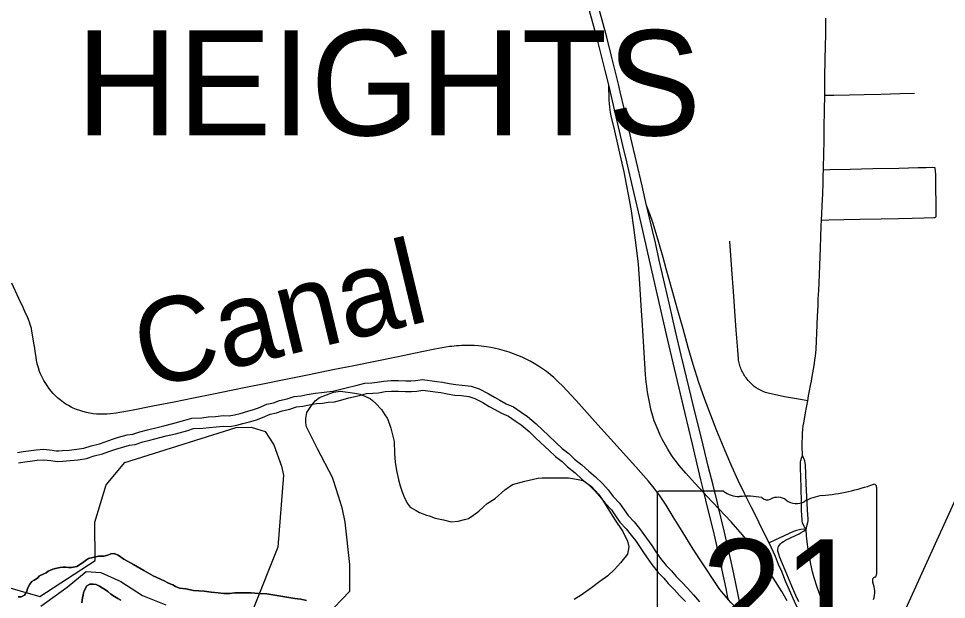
# Model space of a CAD drawing. Extents: x -59 to 82, y -3 to 49.
# Drawn here: x 5.21 to 6.882, y 18.372 to 19.419 of the extents above; entities that cross this region are included whole.
import ezdxf

# ---------------------------------------------------------------- set-up
doc = ezdxf.new("R2010")
doc.units = 0
for name, color, linetype in [('GM_X_City_Street', 7, 'Continuous'), ('GM_X_Corporation', 7, 'Continuous'), ('GM_X_Corporation_Text', 7, 'Continuous'), ('GM_X_County_Road', 7, 'Continuous'), ('GM_X_Interchange_Ramps', 7, 'Continuous'), ('GM_X_Interstate_Route', 7, 'Continuous'), ('GM_X_Major_River', 7, 'Continuous'), ('GM_X_Minor_River', 7, 'Continuous'), ('GM_X_Minor_River_Text', 7, 'Continuous'), ('GM_X_Rail_Line', 7, 'Continuous'), ('GM_X_State_Location', 7, 'Continuous'), ('GM_X_State_Route', 7, 'Continuous'), ('GM_X_State_Shield', 7, 'Continuous'), ('SH_Data', 7, 'Continuous')]:
    doc.layers.add(name, color=color, linetype=linetype)

msp = doc.modelspace()

# ---------------------------------------------------------------- linework, layer by layer
at = {"layer": 'GM_X_City_Street'}
for points in [[(6.6622, 19.2804), (6.6787, 19.2807), (6.7068, 19.2813), (6.7333, 19.2819), (6.7634, 19.2825), (6.7985, 19.2833), (6.8242, 19.2839)], [(6.6599, 19.1462), (6.6712, 19.1465), (6.7081, 19.1474), (6.7492, 19.1483), (6.7958, 19.1493), (6.8307, 19.15), (6.8448, 19.1503), (6.8565, 19.1506), (6.8603, 19.1504), (6.8615, 19.1497)], [(6.8628, 19.0619), (6.8633, 19.063), (6.8631, 19.0864), (6.8627, 19.1122), (6.8624, 19.1375), (6.8615, 19.1497)], [(6.6565, 19.0555), (6.6697, 19.0558), (6.6965, 19.0564), (6.7257, 19.0571), (6.7642, 19.058), (6.7953, 19.0587), (6.82, 19.0593), (6.8409, 19.0598), (6.8589, 19.0602), (6.8608, 19.0605), (6.8617, 19.0609), (6.8628, 19.0619)], [(6.6316, 18.7301), (6.6184, 18.7325), (6.59, 18.7375), (6.5713, 18.7412), (6.5629, 18.743), (6.5556, 18.7452), (6.5511, 18.7468), (6.5428, 18.751), (6.539, 18.7534), (6.5353, 18.756), (6.5315, 18.7593), (6.5278, 18.7628), (6.5243, 18.7667), (6.5207, 18.7713), (6.5192, 18.7733), (6.5178, 18.7754), (6.5165, 18.7776), (6.5153, 18.7797), (6.5141, 18.782), (6.513, 18.7842), (6.512, 18.7865), (6.5111, 18.7888), (6.5102, 18.7912), (6.5095, 18.7936), (6.5088, 18.796), (6.5081, 18.7984), (6.5076, 18.8009), (6.5071, 18.8034), (6.5068, 18.8058), (6.5056, 18.8214), (6.5028, 18.8575), (6.5004, 18.8913), (6.4984, 18.9187), (6.4944, 18.9752), (6.4915, 19.0175)]]:
    msp.add_lwpolyline(points, dxfattribs=at)
at = {"layer": 'GM_X_Corporation'}
for points in [[(5.7637, 18.3428), (5.8065, 18.3872), (5.8065, 18.393), (5.8065, 18.435), (5.798, 18.5112), (5.7932, 18.5351), (5.7895, 18.5469), (5.7771, 18.5866), (5.7754, 18.592), (5.7481, 18.6435), (5.7284, 18.683), (5.7275, 18.6905), (5.7274, 18.698), (5.7294, 18.7091), (5.7374, 18.7219), (5.7423, 18.7277), (5.7441, 18.7298), (5.7518, 18.7361), (5.7769, 18.7459), (5.79, 18.7472), (5.8158, 18.7437), (5.8252, 18.7423), (5.843, 18.7341), (5.8474, 18.7304), (5.8532, 18.7255), (5.8636, 18.7145), (5.8699, 18.7051), (5.8741, 18.6988), (5.8746, 18.698), (5.8807, 18.6805), (5.8866, 18.657), (5.8872, 18.6351), (5.8883, 18.6198), (5.8905, 18.6045), (5.8942, 18.5884), (5.8944, 18.5877), (5.8975, 18.5767), (5.9011, 18.5659), (5.9053, 18.5554), (5.9085, 18.5485), (5.9099, 18.5455), (5.9152, 18.5383), (5.9259, 18.5325), (5.9324, 18.5288), (5.9445, 18.5241), (5.9495, 18.5229), (5.9603, 18.5188), (5.9755, 18.5154), (5.989, 18.5122), (6.0021, 18.5135), (6.0132, 18.5162), (6.0205, 18.518), (6.0299, 18.5244), (6.0389, 18.5313), (6.0473, 18.5389), (6.0543, 18.5453), (6.0683, 18.5543), (6.086, 18.57), (6.0998, 18.5791), (6.1219, 18.5853), (6.1455, 18.5907), (6.1458, 18.5907), (6.1533, 18.5911), (6.1685, 18.5916), (6.1874, 18.5914), (6.2005, 18.5913), (6.2149, 18.5891), (6.2272, 18.5864), (6.242, 18.5755), (6.2545, 18.562), (6.2619, 18.5517), (6.2742, 18.5311), (6.2845, 18.5151), (6.2973, 18.4963), (6.2983, 18.4949), (6.3068, 18.4773), (6.3096, 18.467), (6.3068, 18.454), (6.2943, 18.4382), (6.2835, 18.426), (6.2712, 18.4148), (6.2571, 18.4049), (6.2419, 18.3935), (6.2235, 18.3802), (6.2109, 18.3719)], [(5.097, 18.4206), (5.2479, 18.3774), (5.3477, 18.4424), (5.3469, 18.5114), (5.3675, 18.5788), (5.4012, 18.6191), (5.6019, 18.682), (5.6289, 18.6826), (5.6383, 18.6796), (5.6542, 18.6747), (5.6696, 18.6508), (5.6835, 18.6123), (5.6868, 18.596), (5.6766, 18.4662), (5.6333, 18.3566)], [(5.2497, 18.36), (5.2971, 18.3946), (5.3316, 18.4224), (5.3582, 18.4211), (5.394, 18.4048), (5.433, 18.3794), (5.4749, 18.3623)]]:
    msp.add_lwpolyline(points, dxfattribs=at)
at = {"layer": 'GM_X_County_Road'}
for points in [[(6.6289, 18.7151), (6.63, 18.7209), (6.6316, 18.7301), (6.6332, 18.7392), (6.635, 18.7482), (6.6368, 18.7579), (6.6382, 18.7653), (6.6395, 18.7737), (6.6408, 18.7802), (6.642, 18.7873), (6.6436, 18.797), (6.6446, 18.8037), (6.6454, 18.8102), (6.6466, 18.8226), (6.6474, 18.8386), (6.648, 18.852), (6.6494, 18.8823), (6.6503, 18.9009), (6.6507, 18.9144), (6.6515, 18.9287), (6.6522, 18.9424), (6.6527, 18.9584), (6.6534, 18.9737), (6.6546, 19.0058), (6.6553, 19.0251), (6.656, 19.0449), (6.6565, 19.0555), (6.657, 19.0666), (6.6577, 19.0814), (6.6587, 19.1036), (6.6594, 19.1213), (6.6597, 19.1361), (6.6599, 19.1462), (6.6602, 19.1546), (6.6604, 19.1701), (6.661, 19.2026), (6.6612, 19.2221), (6.6617, 19.2538), (6.6622, 19.2804), (6.6624, 19.3018), (6.6626, 19.3155), (6.6632, 19.3427), (6.6635, 19.3718), (6.664, 19.3871), (6.6642, 19.419)], [(5.308, 18.7171), (5.3042, 18.7189), (5.2994, 18.7217), (5.2951, 18.7243), (5.2908, 18.7271), (5.2844, 18.7318), (5.28, 18.7356), (5.2761, 18.7393), (5.2723, 18.7432), (5.2686, 18.7475), (5.2645, 18.7528), (5.261, 18.7576), (5.2576, 18.7629), (5.2551, 18.7669), (5.2522, 18.7727), (5.2494, 18.7787), (5.2477, 18.7827), (5.2455, 18.7896), (5.244, 18.7949), (5.2429, 18.7993), (5.2421, 18.8036), (5.2413, 18.808), (5.2406, 18.8124), (5.2398, 18.8186), (5.2389, 18.8247), (5.2379, 18.8309), (5.2338, 18.8556), (5.2328, 18.8601), (5.2318, 18.8639), (5.2308, 18.8675), (5.2292, 18.872), (5.2274, 18.8768), (5.2252, 18.8823), (5.2223, 18.8882), (5.2178, 18.8981), (5.2102, 18.9145), (5.1976, 18.942)], [(6.3645, 18.5601), (6.3618, 18.5639), (6.355, 18.5727), (6.3447, 18.5854), (6.3217, 18.6114), (6.2821, 18.6552), (6.248, 18.6929), (6.2145, 18.7305), (6.1975, 18.7489), (6.1899, 18.757), (6.1828, 18.7639), (6.1741, 18.7718), (6.1676, 18.7774), (6.1607, 18.7827), (6.1536, 18.7878), (6.1463, 18.7927), (6.1388, 18.7972), (6.1315, 18.8015), (6.1241, 18.8053), (6.1169, 18.8089), (6.1092, 18.8119), (6.1013, 18.8148), (6.0935, 18.8175), (6.0894, 18.8188), (6.0853, 18.8201), (6.0811, 18.8213), (6.077, 18.8224), (6.0665, 18.8248), (6.0606, 18.8261), (6.0526, 18.8274), (6.0435, 18.8286), (6.0386, 18.8291), (6.0308, 18.8297), (6.0217, 18.8298), (6.0078, 18.8296), (6.0034, 18.8293), (5.999, 18.829), (5.9947, 18.8286), (5.9903, 18.8281), (5.986, 18.8276), (5.9794, 18.8267), (5.9598, 18.8231), (5.9364, 18.8185), (5.8909, 18.8089), (5.8523, 18.8011), (5.8139, 18.7933), (5.7758, 18.7856), (5.7332, 18.7769), (5.6882, 18.7678), (5.6498, 18.76), (5.6224, 18.7544), (5.5925, 18.7486), (5.561, 18.7422), (5.525, 18.7348), (5.4903, 18.7278), (5.4519, 18.7203), (5.4132, 18.7127), (5.392, 18.7089), (5.3854, 18.7079), (5.3753, 18.7067), (5.3692, 18.7061), (5.3623, 18.7059), (5.35, 18.7063), (5.3441, 18.7069), (5.3381, 18.7077), (5.3322, 18.709), (5.3258, 18.7107), (5.3198, 18.7125), (5.3138, 18.7146), (5.308, 18.7171)], [(6.622, 18.6318), (6.6218, 18.6485), (6.6223, 18.671), (6.623, 18.6787), (6.6237, 18.6847), (6.6244, 18.6903), (6.6283, 18.7112), (6.6289, 18.7151)], [(6.6286, 18.4985), (6.6258, 18.5028), (6.6234, 18.5074), (6.6224, 18.5102), (6.6217, 18.5136), (6.6214, 18.5159), (6.6206, 18.5322), (6.6202, 18.5484), (6.6196, 18.5721), (6.619, 18.5938), (6.6186, 18.6083), (6.6189, 18.6199), (6.6193, 18.6223), (6.6203, 18.6268), (6.622, 18.6318)], [(6.6286, 18.4985), (6.6309, 18.5068), (6.6318, 18.5109), (6.6322, 18.5141), (6.6323, 18.5173), (6.6313, 18.5328), (6.6302, 18.5578), (6.6291, 18.5808), (6.6284, 18.5979), (6.6276, 18.6156), (6.6272, 18.6181), (6.6262, 18.6219), (6.6245, 18.6263), (6.622, 18.6318)], [(6.5076, 18.3514), (6.5049, 18.354), (6.4931, 18.3667), (6.4888, 18.3718), (6.4836, 18.3779), (6.4734, 18.3905), (6.466, 18.4011), (6.4438, 18.4344), (6.4251, 18.4629), (6.4053, 18.4955), (6.3984, 18.5068), (6.3895, 18.5213), (6.3766, 18.5422), (6.3658, 18.5582), (6.3645, 18.5601)], [(6.6987, 18.2549), (6.6837, 18.2978), (6.6758, 18.3203), (6.6648, 18.3503), (6.6548, 18.3775), (6.6488, 18.3943), (6.6435, 18.4111), (6.6405, 18.422), (6.6374, 18.4359), (6.6355, 18.4463), (6.6325, 18.4629), (6.6307, 18.476), (6.6297, 18.4866), (6.6286, 18.4985)]]:
    msp.add_lwpolyline(points, dxfattribs=at)
at = {"layer": 'GM_X_Interchange_Ramps'}
for points in [[(6.6286, 18.4985), (6.6244, 18.4986), (6.6195, 18.4984), (6.6166, 18.4978), (6.6115, 18.4965), (6.606, 18.4947), (6.5721, 18.479), (6.5619, 18.474)], [(6.6156, 18.3679), (6.6105, 18.3791), (6.603, 18.3963), (6.5912, 18.4251), (6.5813, 18.4481), (6.5795, 18.4537), (6.578, 18.4594), (6.5778, 18.4626), (6.5781, 18.4651), (6.5789, 18.4674), (6.5806, 18.4703), (6.5828, 18.4725), (6.5852, 18.4748), (6.5879, 18.4767), (6.5918, 18.4791), (6.6096, 18.4872), (6.6163, 18.4906), (6.62, 18.4927), (6.624, 18.4952), (6.6286, 18.4985)]]:
    msp.add_lwpolyline(points, dxfattribs=at)
at = {"layer": 'GM_X_Interstate_Route'}
for points in [[(6.4888, 18.3718), (6.488, 18.3753), (6.4847, 18.3921), (6.4775, 18.4253), (6.4711, 18.4531), (6.4676, 18.4693), (6.4616, 18.4957), (6.4511, 18.5384), (6.445, 18.5635), (6.4391, 18.5878), (6.424, 18.6517), (6.4108, 18.707), (6.3914, 18.7881), (6.3771, 18.8495), (6.3608, 18.9202), (6.3467, 18.9833), (6.3314, 19.0498), (6.3164, 19.1134), (6.3057, 19.1608), (6.2988, 19.19), (6.2925, 19.2157), (6.2847, 19.2494), (6.2731, 19.2993), (6.2669, 19.3249), (6.254, 19.3753), (6.2427, 19.4174), (6.2307, 19.4605)], [(6.344, 19.0701), (6.3411, 19.0818), (6.3331, 19.1172), (6.3232, 19.1606), (6.3132, 19.2039), (6.3016, 19.2539), (6.294, 19.2865), (6.2907, 19.3001), (6.2781, 19.351), (6.2694, 19.3851), (6.2546, 19.4397)], [(6.5105, 18.3601), (6.4985, 18.4186), (6.4925, 18.4459), (6.481, 18.4957), (6.4763, 18.5159), (6.4716, 18.5355), (6.4682, 18.549), (6.4611, 18.578), (6.4524, 18.6124), (6.4404, 18.6626), (6.4284, 18.7101), (6.4182, 18.7529), (6.4037, 18.8122), (6.3936, 18.8556), (6.3827, 18.9038), (6.37, 18.9576), (6.364, 18.9833), (6.3574, 19.0148), (6.352, 19.037), (6.344, 19.0701)]]:
    msp.add_lwpolyline(points, dxfattribs=at)
at = {"layer": 'GM_X_Major_River'}
for points in [[(5.4777, 18.403), (5.4731, 18.4053), (5.4654, 18.409), (5.4524, 18.4149), (5.4356, 18.4246), (5.4165, 18.435), (5.3996, 18.4447), (5.3889, 18.4521), (5.382, 18.4551), (5.376, 18.4542), (5.3707, 18.4519), (5.3631, 18.4503), (5.354, 18.4502), (5.3358, 18.4462), (5.3321, 18.4438), (5.3276, 18.44), (5.3215, 18.4361), (5.3148, 18.4315), (5.3049, 18.4298), (5.2996, 18.4298), (5.295, 18.4305), (5.2897, 18.4304), (5.2844, 18.4296), (5.2784, 18.4287), (5.2716, 18.4271), (5.267, 18.4248), (5.2633, 18.4232), (5.2595, 18.4202), (5.2542, 18.4178), (5.2474, 18.4147), (5.2437, 18.4108), (5.2377, 18.407), (5.2339, 18.4046), (5.2302, 18.4), (5.2265, 18.3932), (5.2243, 18.3855), (5.2206, 18.3802), (5.2145, 18.3771), (5.2092, 18.377)], [(5.2092, 18.377), (5.2145, 18.3771), (5.2206, 18.3802), (5.2243, 18.3855), (5.2265, 18.3932), (5.2302, 18.4), (5.2339, 18.4046), (5.2377, 18.407), (5.2437, 18.4108), (5.2474, 18.4147), (5.2542, 18.4178), (5.2595, 18.4202), (5.2633, 18.4232), (5.267, 18.4248), (5.2716, 18.4271), (5.2784, 18.4287), (5.2844, 18.4296), (5.2897, 18.4304), (5.295, 18.4305), (5.2996, 18.4298), (5.3049, 18.4298), (5.3148, 18.4315), (5.3215, 18.4361), (5.3276, 18.44), (5.3321, 18.4438), (5.3358, 18.4462), (5.354, 18.4502), (5.3631, 18.4503), (5.3707, 18.4519), (5.376, 18.4542), (5.382, 18.4551), (5.3889, 18.4521), (5.3996, 18.4447), (5.4165, 18.435), (5.4356, 18.4246), (5.4524, 18.4149), (5.4654, 18.409), (5.4731, 18.4053), (5.4777, 18.403)], [(5.324, 18.3662), (5.3247, 18.3753), (5.3261, 18.3807), (5.3268, 18.3845), (5.3283, 18.3891), (5.3327, 18.3967), (5.338, 18.3998), (5.3441, 18.3999), (5.3494, 18.3992), (5.3555, 18.3962), (5.3601, 18.3932), (5.3662, 18.3895), (5.3708, 18.3865), (5.3762, 18.382), (5.3823, 18.3776), (5.3885, 18.3738), (5.3938, 18.3709)], [(5.3938, 18.3709), (5.3885, 18.3738), (5.3823, 18.3776), (5.3762, 18.382), (5.3708, 18.3865), (5.3662, 18.3895), (5.3601, 18.3932), (5.3555, 18.3962), (5.3494, 18.3992), (5.3441, 18.3999), (5.338, 18.3998), (5.3327, 18.3967), (5.3283, 18.3891), (5.3268, 18.3845), (5.3261, 18.3807), (5.3247, 18.3753), (5.324, 18.3662)], [(5.7287, 18.3703), (5.7181, 18.3725), (5.7074, 18.3739), (5.6967, 18.376), (5.6572, 18.3824), (5.642, 18.383), (5.629, 18.3843), (5.6177, 18.3842), (5.607, 18.3841), (5.5994, 18.384), (5.5903, 18.3831), (5.5797, 18.383), (5.5691, 18.3844), (5.5569, 18.3857), (5.544, 18.3871), (5.525, 18.3884), (5.5112, 18.3913), (5.4998, 18.3927), (5.4922, 18.3956), (5.4876, 18.3986), (5.4838, 18.4001), (5.4777, 18.403)], [(5.4777, 18.403), (5.4838, 18.4001), (5.4876, 18.3986), (5.4922, 18.3956), (5.4998, 18.3927), (5.5112, 18.3913), (5.525, 18.3884), (5.544, 18.3871), (5.5569, 18.3857), (5.5691, 18.3844), (5.5797, 18.383), (5.5903, 18.3831), (5.5994, 18.384), (5.607, 18.3841), (5.6177, 18.3842), (5.629, 18.3843), (5.642, 18.383), (5.6572, 18.3824), (5.6967, 18.376), (5.7074, 18.3739), (5.7181, 18.3725), (5.7287, 18.3703)]]:
    msp.add_lwpolyline(points, dxfattribs=at)
at = {"layer": 'GM_X_Minor_River'}
for points in [[(5.2776, 18.6397), (5.2883, 18.6405), (5.3009, 18.6412), (5.3144, 18.6427), (5.3275, 18.6447), (5.3403, 18.649), (5.3554, 18.6528), (5.366, 18.6564), (5.379, 18.661), (5.3896, 18.6643), (5.4054, 18.6686), (5.4154, 18.67), (5.4283, 18.6743), (5.4418, 18.6776), (5.4597, 18.6821), (5.4713, 18.6852), (5.4879, 18.6891), (5.5093, 18.695), (5.522, 18.6987), (5.5401, 18.6996), (5.5513, 18.7011), (5.5643, 18.7019), (5.5784, 18.7036), (5.5892, 18.7029), (5.5988, 18.7046), (5.6087, 18.7075), (5.6231, 18.7113), (5.6329, 18.7142), (5.6422, 18.7175), (5.6571, 18.7242), (5.6692, 18.7267), (5.6796, 18.7304), (5.6936, 18.7336), (5.7065, 18.7377), (5.7189, 18.7393), (5.7298, 18.7416), (5.7439, 18.7441), (5.7555, 18.7449), (5.7653, 18.7464), (5.7757, 18.7472), (5.7853, 18.7498), (5.8, 18.7537), (5.8198, 18.7583), (5.8334, 18.7617), (5.8464, 18.7627), (5.8559, 18.7634), (5.868, 18.7657), (5.8812, 18.7666), (5.8945, 18.7666), (5.9074, 18.7659), (5.9167, 18.7659), (5.9252, 18.7666), (5.9378, 18.7684), (5.9633, 18.7651), (5.9738, 18.7635), (5.9853, 18.7612), (5.9976, 18.7592), (6.0092, 18.7585), (6.0255, 18.7567), (6.0395, 18.7517), (6.0556, 18.7433), (6.067, 18.7364), (6.0767, 18.7313), (6.088, 18.7249), (6.1016, 18.7193), (6.1156, 18.7098), (6.127, 18.7017), (6.1426, 18.6885), (6.1543, 18.6769), (6.164, 18.6679), (6.1784, 18.6543), (6.189, 18.6444), (6.2014, 18.6351), (6.2114, 18.6251), (6.2248, 18.6147), (6.2371, 18.6032), (6.2495, 18.5932), (6.2619, 18.5809), (6.2719, 18.57), (6.281, 18.5579), (6.2925, 18.5456), (6.301, 18.5338), (6.3079, 18.5234), (6.3188, 18.5119), (6.3285, 18.4998), (6.3365, 18.4894), (6.3505, 18.4692), (6.3581, 18.4578), (6.3661, 18.4463), (6.3764, 18.4332), (6.386, 18.4236), (6.3944, 18.4137), (6.4055, 18.4027), (6.4148, 18.3926), (6.4259, 18.3808), (6.4365, 18.3677)], [(5.279, 18.6208), (5.2896, 18.6216), (5.3025, 18.6223), (5.3169, 18.6239), (5.332, 18.6262), (5.3457, 18.6308), (5.3608, 18.6346), (5.3722, 18.6385), (5.385, 18.6431), (5.3949, 18.6461), (5.4093, 18.65), (5.4199, 18.6515), (5.4335, 18.6561), (5.4464, 18.6592), (5.4645, 18.6638), (5.4759, 18.6668), (5.4926, 18.6707), (5.5145, 18.6768), (5.5251, 18.6799), (5.5418, 18.6807), (5.5532, 18.6822), (5.566, 18.683), (5.5789, 18.6846), (5.5903, 18.6838), (5.6031, 18.6862), (5.6138, 18.6892), (5.6281, 18.6931), (5.6387, 18.6961), (5.6493, 18.7), (5.663, 18.7061), (5.6743, 18.7084), (5.6849, 18.7122), (5.6986, 18.7153), (5.7107, 18.7191), (5.722, 18.7206), (5.7334, 18.723), (5.7463, 18.7253), (5.7576, 18.726), (5.7675, 18.7276), (5.7788, 18.7284), (5.7902, 18.7314), (5.8046, 18.7353), (5.8243, 18.7399), (5.8364, 18.743), (5.8478, 18.7437), (5.8584, 18.7445), (5.8705, 18.7468), (5.8818, 18.7476), (5.894, 18.7477), (5.9069, 18.7469), (5.9175, 18.747), (5.9273, 18.7477), (5.9379, 18.7493), (5.9606, 18.7463), (5.9705, 18.7448), (5.9819, 18.7426), (5.9955, 18.7403), (6.0076, 18.7396), (6.0213, 18.7381), (6.0319, 18.7343), (6.0463, 18.7268), (6.0577, 18.72), (6.0676, 18.7147), (6.0797, 18.7079), (6.0926, 18.7026), (6.1047, 18.6942), (6.1154, 18.6867), (6.1298, 18.6745), (6.1412, 18.6632), (6.151, 18.6541), (6.1655, 18.6404), (6.1769, 18.6298), (6.189, 18.6207), (6.1989, 18.6109), (6.2125, 18.6003), (6.2247, 18.5889), (6.2368, 18.5791), (6.2482, 18.5677), (6.2573, 18.5579), (6.2665, 18.5457), (6.2778, 18.5336), (6.2854, 18.523), (6.293, 18.5116), (6.3044, 18.4995), (6.3136, 18.4881), (6.3212, 18.4782), (6.3348, 18.4585), (6.3424, 18.4471), (6.3508, 18.435), (6.3622, 18.4206), (6.3721, 18.4107), (6.3804, 18.4009), (6.3918, 18.3895), (6.4009, 18.3797), (6.4116, 18.3683)], [(5.2075, 18.6372), (5.2179, 18.6386), (5.2279, 18.6402), (5.2416, 18.6418), (5.2552, 18.6428), (5.27, 18.6411), (5.2815, 18.6396)], [(5.2093, 18.6183), (5.2207, 18.6199), (5.2305, 18.6214), (5.2434, 18.623), (5.2548, 18.6237), (5.2676, 18.6223), (5.279, 18.6208)]]:
    msp.add_lwpolyline(points, dxfattribs=at)
at = {"layer": 'GM_X_Rail_Line'}
msp.add_lwpolyline([(6.7524, 18.2323), (6.8439, 18.4336), (6.8984, 18.5537), (6.9942, 18.7629), (7.0245, 18.8327), (7.0357, 18.8604), (7.0422, 18.8795), (7.0478, 18.8982), (7.0523, 18.9203), (7.0555, 18.939), (7.057, 18.9645), (7.0573, 18.9969), (7.057, 19.06), (7.0567, 19.0843)], dxfattribs=at)
at = {"layer": 'GM_X_State_Route'}
for points in [[(6.5947, 18.3699), (6.5849, 18.3869), (6.5694, 18.4114), (6.5623, 18.4225), (6.5544, 18.4351), (6.5486, 18.4439), (6.5439, 18.4509), (6.5388, 18.4578), (6.5329, 18.4655), (6.5258, 18.4746), (6.5144, 18.4885), (6.5018, 18.5033), (6.494, 18.512), (6.4822, 18.5243), (6.4719, 18.5351), (6.4717, 18.5353), (6.4716, 18.5355), (6.4497, 18.5585), (6.445, 18.5635), (6.4274, 18.5823), (6.4121, 18.5996), (6.4001, 18.6134), (6.395, 18.62), (6.3904, 18.626), (6.3861, 18.6323), (6.3796, 18.6428), (6.3747, 18.6511), (6.3701, 18.6595), (6.3659, 18.6682), (6.3619, 18.6769), (6.3584, 18.6856), (6.3552, 18.694), (6.3524, 18.7026), (6.3496, 18.7129), (6.3469, 18.7248), (6.3457, 18.7308), (6.3446, 18.7369), (6.3435, 18.7429), (6.3425, 18.7497), (6.3416, 18.7566), (6.3408, 18.7635), (6.3401, 18.7704), (6.3395, 18.7773), (6.3387, 18.7872), (6.338, 18.7971), (6.3373, 18.8071), (6.3368, 18.817), (6.3363, 18.827), (6.3358, 18.8368), (6.3352, 18.8467), (6.3345, 18.8565), (6.3337, 18.8663), (6.3318, 18.9015), (6.3293, 18.941), (6.3265, 18.9759), (6.3233, 19.0059), (6.3185, 19.0424), (6.314, 19.072), (6.3095, 19.0984), (6.3049, 19.1205), (6.3007, 19.1426), (6.2922, 19.1817), (6.2827, 19.2217), (6.278, 19.2406), (6.2761, 19.2495), (6.2749, 19.2591), (6.2744, 19.2655), (6.2739, 19.2717), (6.2731, 19.2993)], [(6.5619, 18.474), (6.5505, 18.4967), (6.5362, 18.5264), (6.5297, 18.539), (6.5178, 18.5634), (6.5066, 18.5865), (6.4951, 18.6116), (6.4828, 18.6398), (6.4677, 18.6762), (6.4568, 18.704), (6.4465, 18.7322), (6.4356, 18.7628), (6.4251, 18.7957), (6.4165, 18.826), (6.4075, 18.8595), (6.3979, 18.893), (6.3875, 18.9296), (6.3766, 18.9679), (6.3709, 18.9884), (6.3632, 19.0154), (6.3569, 19.0377), (6.3527, 19.0514), (6.3479, 19.0653), (6.3411, 19.0818)], [(6.6347, 18.3034), (6.6345, 18.3072), (6.6342, 18.3105), (6.6333, 18.3141), (6.6316, 18.3189), (6.6291, 18.3242), (6.6239, 18.3349), (6.6076, 18.3688), (6.5986, 18.3891), (6.5918, 18.4052), (6.5848, 18.4224), (6.5792, 18.4354), (6.5734, 18.4495), (6.5619, 18.474)]]:
    msp.add_lwpolyline(points, dxfattribs=at)
at = {"layer": 'GM_X_State_Shield'}
for p, q in [((6.3604, 18.5621), (6.3604, 18.2619)), ((6.4801, 18.5672), (6.3643, 18.5672)), ((6.7559, 18.4177), (6.7559, 18.5747)), ((6.7558, 18.4177), (6.7559, 18.4177))]:
    msp.add_line(p, q, dxfattribs=at)
for centre, radius, start, end in [((6.615, 18.9765), 0.4194, 275.8445, 288.9065), ((6.7515, 18.5753), 0.0044, 351.8621, 97.738), ((6.3649, 18.5627), 0.00458, 98.1301, 188.1301), ((6.5077, 18.6021), 0.0444, 231.6195, 271.1119), ((6.6685, 18.4756), 0.0844, 97.3462, 120.7689), ((6.5224, 18.3987), 0.1595, 80.4867, 94.9883), ((6.5586, 18.5643), 0.0128, 219.7921, 297.1024), ((6.5775, 18.5296), 0.0267, 54.4667, 119.1411), ((6.6119, 18.5772), 0.0321, 233.8562, 294.8282), ((6.7549, 18.4061), 0.00681, 107.944, 210.337), ((6.7512, 18.4171), 0.00471, 289.6038, 7.7341), ((6.7115, 18.3863), 0.0409, 340.033, 23.6496)]:
    msp.add_arc(centre, radius, start, end, dxfattribs=at)
at = {"layer": 'SH_Data'}
msp.add_lwpolyline([(5.2497, 18.36), (5.2971, 18.3946), (5.3316, 18.4224), (5.3582, 18.4211), (5.394, 18.4048), (5.433, 18.3794), (5.4749, 18.3623)], dxfattribs=at)

# ---------------------------------------------------------------- texts
at = {"layer": 'GM_X_Corporation_Text'}
msp.add_text('HEIGHTS', height=0.18939, rotation=0, dxfattribs=at).set_placement((5.3137, 19.2081))
at = {"layer": 'GM_X_Minor_River_Text'}
msp.add_text('Canal', height=0.1516, rotation=13.5811, dxfattribs=at).set_placement((5.4389, 18.7507))
at = {"layer": 'GM_X_State_Location'}
for s in ['s', 'r']:
    msp.add_text(s, height=0.000379, dxfattribs=at).set_placement((6.5749, 18.4029))
msp.add_text('21', height=0.000379, rotation=0, dxfattribs=at).set_placement((6.4795, 18.3753))
at = {"layer": 'GM_X_State_Shield'}
msp.add_text('21', height=0.19775, dxfattribs=at).set_placement((6.4394, 18.2831))

doc.saveas('drawing.dxf')
